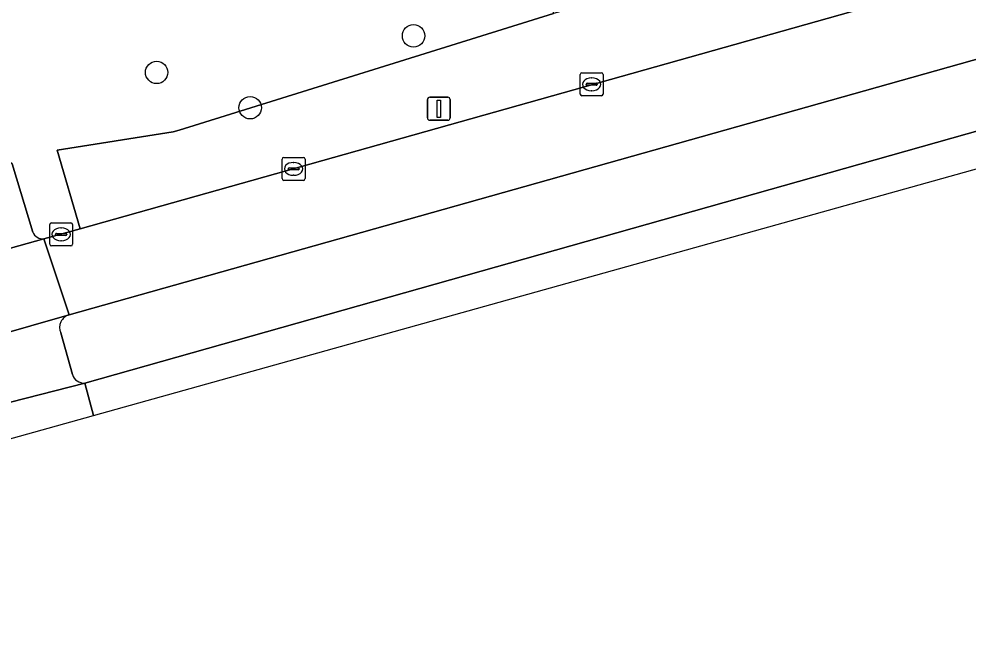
# Model space of a CAD drawing. Extents: x 159626 to 160723, y 388173 to 389416.
# Drawn here: x 160053.93 to 160095.34, y 388268.19 to 388295.24 of the extents above; entities that cross this region are included whole.
import ezdxf

# ---------------------------------------------------------------- set-up
doc = ezdxf.new("R2010")
doc.units = 0
for name, color, linetype in [('IMGEO_Boom', 7, 'Continuous'), ('IMGEO_Groenvoorziening', 7, 'Continuous'), ('IMGEO_Kolk', 7, 'Continuous'), ('IMGEO_Lichtmast', 7, 'Continuous'), ('IMGEO_Rijbaan_regionaal_gesloten', 7, 'Continuous'), ('IMGEO_Verkeerseiland_gesloten', 7, 'Continuous'), ('IMGEO_Voetpad_gesloten', 7, 'Continuous'), ('IMGEO_Voetpad_open', 7, 'Continuous')]:
    doc.layers.add(name, color=color, linetype=linetype)

msp = doc.modelspace()

# ---------------------------------------------------------------- linework, layer by layer
at = {"layer": 'IMGEO_Boom'}
for centre in [(160071.127, 388294.503), (160059.928, 388292.911), (160064.005, 388291.373)]:
    msp.add_circle(centre, 0.489, dxfattribs=at)
at = {"layer": 'IMGEO_Groenvoorziening'}
for points in [[(160111.162, 388314.606), (160094.986, 388310.154), (160094.139, 388309.551), (160093.281, 388307.812), (160046.081, 388294.496), (160053.63, 388288.927), (160054.524, 388285.955)], [(160114.554, 388302.646), (160113.805, 388305.375), (160077.234, 388295.478), (160060.904, 388290.398), (160060.65, 388290.319), (160055.595, 388289.524), (160056.59, 388286.1), (160101.232, 388298.671)], [(160055.017, 388285.657), (160056.59, 388286.1), (160055.595, 388289.524), (160060.65, 388290.319), (160060.904, 388290.398), (160077.234, 388295.478), (160077.196, 388297.158), (160101.531, 388304.151)]]:
    msp.add_lwpolyline(points, dxfattribs=at)
msp.add_arc((160054.997, 388286.18), 0.524, 205.4723, 272.225, dxfattribs=at)
at = {"layer": 'IMGEO_Kolk'}
for p, q in [((160078.465, 388292.892), (160079.317, 388292.892)), ((160078.39, 388291.966), (160078.39, 388292.818)), ((160078.878, 388292.672), (160078.903, 388292.672)), ((160079.391, 388292.818), (160079.391, 388291.966)), ((160078.649, 388292.386), (160078.649, 388292.398)), ((160079.087, 388292.349), (160078.689, 388292.349)), ((160078.692, 388292.435), (160079.09, 388292.435)), ((160078.901, 388292.112), (160078.876, 388292.112)), ((160079.133, 388292.398), (160079.133, 388292.386)), ((160079.317, 388291.892), (160078.465, 388291.892)), ((160065.398, 388288.282), (160065.398, 388289.134)), ((160065.473, 388289.208), (160066.325, 388289.208)), ((160066.399, 388289.134), (160066.399, 388288.282)), ((160065.7, 388288.751), (160066.098, 388288.751)), ((160065.886, 388288.988), (160065.911, 388288.988)), ((160065.657, 388288.702), (160065.657, 388288.714)), ((160066.095, 388288.665), (160065.697, 388288.665)), ((160065.909, 388288.428), (160065.884, 388288.428)), ((160066.141, 388288.714), (160066.141, 388288.702)), ((160066.325, 388288.208), (160065.473, 388288.208)), ((160055.265, 388285.43), (160055.265, 388286.282)), ((160055.34, 388286.356), (160056.192, 388286.356)), ((160056.266, 388286.282), (160056.266, 388285.43)), ((160055.524, 388285.85), (160055.524, 388285.862)), ((160055.567, 388285.899), (160055.965, 388285.899)), ((160055.753, 388286.136), (160055.778, 388286.136)), ((160056.008, 388285.862), (160056.008, 388285.85)), ((160055.962, 388285.813), (160055.564, 388285.813)), ((160055.776, 388285.576), (160055.751, 388285.576)), ((160056.192, 388285.356), (160055.34, 388285.356))]:
    msp.add_line(p, q, dxfattribs=at)
for points in [[(160078.465, 388292.892), (160079.317, 388292.892)], [(160078.39, 388291.966), (160078.39, 388292.818)], [(160079.391, 388292.818), (160079.391, 388291.966)], [(160079.317, 388291.892), (160078.465, 388291.892)], [(160065.398, 388288.282), (160065.398, 388289.134)], [(160065.473, 388289.208), (160066.325, 388289.208)], [(160066.399, 388289.134), (160066.399, 388288.282)], [(160066.325, 388288.208), (160065.473, 388288.208)], [(160055.265, 388285.43), (160055.265, 388286.282)], [(160055.34, 388286.356), (160056.192, 388286.356)], [(160056.266, 388286.282), (160056.266, 388285.43)], [(160056.192, 388285.356), (160055.34, 388285.356)]]:
    msp.add_lwpolyline(points, dxfattribs=at)
for centre, radius, start, end in [((160078.467, 388292.816), 0.0765, 91.552, 178.448), ((160078.467, 388292.816), 0.0765, 91.552, 178.448), ((160079.315, 388292.816), 0.0765, 1.552, 88.448), ((160079.315, 388292.816), 0.0765, 1.552, 88.448), ((160078.689, 388292.395), 0.0403, 85.8775, 175.7526), ((160078.686, 388292.385), 0.0366, 178.938, 274.7102), ((160079.09, 388292.392), 0.043, 264.8664, 352.4533), ((160079.094, 388292.397), 0.0386, 1.7309, 96.639), ((160078.467, 388291.968), 0.0765, 181.552, 268.448), ((160078.467, 388291.968), 0.0765, 181.552, 268.448), ((160079.315, 388291.968), 0.0765, 271.552, 358.448), ((160079.315, 388291.968), 0.0765, 271.552, 358.448), ((160065.475, 388289.132), 0.0765, 91.552, 178.448), ((160065.475, 388289.132), 0.0765, 91.552, 178.448), ((160066.323, 388289.132), 0.0765, 1.552, 88.448), ((160066.323, 388289.132), 0.0765, 1.552, 88.448), ((160065.697, 388288.711), 0.0403, 85.8775, 175.7526), ((160066.102, 388288.713), 0.0386, 1.7309, 96.639), ((160065.694, 388288.701), 0.0366, 178.938, 274.7102), ((160066.098, 388288.708), 0.043, 264.8664, 352.4533), ((160065.475, 388288.284), 0.0765, 181.552, 268.448), ((160065.475, 388288.284), 0.0765, 181.552, 268.448), ((160066.323, 388288.284), 0.0765, 271.552, 358.448), ((160066.323, 388288.284), 0.0765, 271.552, 358.448), ((160055.342, 388286.28), 0.0765, 91.552, 178.448), ((160055.342, 388286.28), 0.0765, 91.552, 178.448), ((160056.19, 388286.28), 0.0765, 1.552, 88.448), ((160056.19, 388286.28), 0.0765, 1.552, 88.448), ((160055.564, 388285.859), 0.0403, 85.8775, 175.7526), ((160055.561, 388285.849), 0.0366, 178.938, 274.7102), ((160055.965, 388285.856), 0.043, 264.8664, 352.4533), ((160055.969, 388285.861), 0.0386, 1.7309, 96.639), ((160055.342, 388285.432), 0.0765, 181.552, 268.448), ((160055.342, 388285.432), 0.0765, 181.552, 268.448), ((160056.19, 388285.432), 0.0765, 271.552, 358.448), ((160056.19, 388285.432), 0.0765, 271.552, 358.448)]:
    msp.add_arc(centre, radius, start, end, dxfattribs=at)
for centre, major_axis, ratio, start_param, end_param in [((160078.877, 388292.392), (-0.387, 0.002), 0.722429, 4.712389, 7.853982), ((160078.902, 388292.392), (-0.39, 0.002), 0.717154, 1.570796, 4.712389), ((160065.885, 388288.708), (-0.387, 0.002), 0.722429, 4.712389, 7.853982), ((160065.91, 388288.708), (-0.39, 0.002), 0.717154, 1.570796, 4.712389), ((160055.752, 388285.856), (-0.387, 0.002), 0.722429, 4.712389, 7.853982), ((160055.777, 388285.856), (-0.39, 0.002), 0.717154, 1.570796, 4.712389)]:
    msp.add_ellipse(centre, major_axis=major_axis, ratio=ratio, start_param=start_param, end_param=end_param, dxfattribs=at)
at = {"layer": 'IMGEO_Lichtmast'}
for p, q in [((160071.732, 388290.925), (160071.732, 388291.725)), ((160071.732, 388291.725), (160071.732, 388290.925)), ((160071.832, 388291.825), (160072.622, 388291.825)), ((160072.622, 388291.825), (160071.832, 388291.825)), ((160072.722, 388291.725), (160072.722, 388290.925)), ((160072.722, 388290.925), (160072.722, 388291.725)), ((160072.622, 388290.825), (160071.832, 388290.825)), ((160071.832, 388290.825), (160072.622, 388290.825))]:
    msp.add_line(p, q, dxfattribs=at)
msp.add_lwpolyline([(160072.152, 388291.7), (160072.302, 388291.7), (160072.302, 388290.95), (160072.152, 388290.95), (160072.152, 388291.7)], dxfattribs=at)
for centre, start, end in [((160071.832, 388291.725), 90, 180), ((160071.832, 388291.725), 90, 180), ((160072.622, 388291.725), 0, 90), ((160072.622, 388291.725), 360, 90), ((160071.832, 388290.925), 180, 270), ((160071.832, 388290.925), 180, 270), ((160072.622, 388290.925), 270, 0), ((160072.622, 388290.925), 270, 0)]:
    msp.add_arc(centre, 0.1, start, end, dxfattribs=at)
at = {"layer": 'IMGEO_Rijbaan_regionaal_gesloten'}
for points in [[(160101.232, 388298.671), (160056.59, 388286.1), (160055.017, 388285.657), (160056.119, 388282.353), (160100.533, 388294.851)], [(160057.181, 388277.973), (160116.41, 388294.499), (160116.022, 388295.884), (160110.479, 388294.473), (160105.182, 388293.041), (160056.792, 388279.376), (160057.181, 388277.973)], [(160048.381, 388280.181), (160049.553, 388280.491), (160052.663, 388281.365), (160052.762, 388281.394), (160056.119, 388282.353), (160055.017, 388285.657), (160051.83, 388284.773), (160051.697, 388284.734), (160050.179, 388284.284), (160048.408, 388283.924), (160020.001, 388276.462), (160021.008, 388272.4), (160024.024, 388273.304), (160025.109, 388273.636)], [(160022.114, 388268.189), (160036.288, 388272.144), (160057.181, 388277.973), (160056.792, 388279.376), (160053.557, 388278.545), (160053.394, 388278.501), (160050.348, 388277.68), (160049.154, 388277.316)]]:
    msp.add_lwpolyline(points, dxfattribs=at)
at = {"layer": 'IMGEO_Verkeerseiland_gesloten'}
for points in [[(160115.313, 388298.777), (160114.273, 388298.565), (160100.533, 388294.851), (160056.119, 388282.353)], [(160056.792, 388279.376), (160105.182, 388293.041)], [(160055.746, 388281.562), (160056.258, 388279.748)]]:
    msp.add_lwpolyline(points, dxfattribs=at)
for centre, radius, start, end in [((160056.282, 388281.793), 0.584, 106.234, 203.2731), ((160056.763, 388279.904), 0.528, 197.1292, 273.1464)]:
    msp.add_arc(centre, radius, start, end, dxfattribs=at)
at = {"layer": 'IMGEO_Voetpad_gesloten'}
for points in [[(160056.119, 388282.353), (160052.762, 388281.394)], [(160056.258, 388279.748), (160055.746, 388281.562)], [(160053.557, 388278.545), (160056.792, 388279.376)]]:
    msp.add_lwpolyline(points, dxfattribs=at)
for centre, radius, start, end in [((160056.282, 388281.793), 0.584, 106.234, 203.2731), ((160056.763, 388279.904), 0.528, 197.1292, 273.1464)]:
    msp.add_arc(centre, radius, start, end, dxfattribs=at)
at = {"layer": 'IMGEO_Voetpad_open'}
for points in [[(160054.524, 388285.955), (160053.63, 388288.927), (160046.081, 388294.496)], [(160051.83, 388284.773), (160055.017, 388285.657)]]:
    msp.add_lwpolyline(points, dxfattribs=at)
msp.add_arc((160054.997, 388286.18), 0.524, 205.4723, 272.225, dxfattribs=at)

doc.saveas('drawing.dxf')
